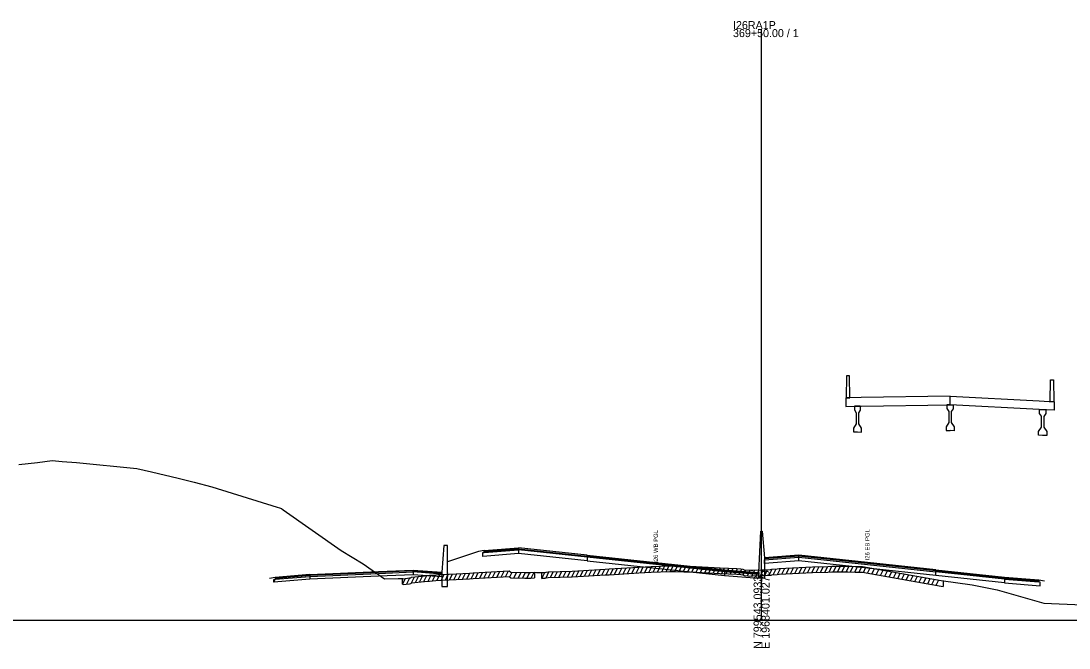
# Model space of a CAD drawing. Extents: x 1017 to 19997, y -1947 to 50737.
# Drawn here: x 14340.9 to 14707.6, y 19490.3 to 19709.6 of the extents above; entities that cross this region are included whole.
import ezdxf

# ---------------------------------------------------------------- set-up
doc = ezdxf.new("R2010")
doc.units = 0
for name, color, linetype in [('RD_GPK_XS_Cell', 7, 'Continuous'), ('RD_XS_Base', 7, 'Continuous'), ('RD_XS_ExGround', 7, 'Continuous'), ('RD_XS_ExPaveRet', 7, 'Continuous'), ('RD_XS_Greenside', 7, 'Continuous'), ('RD_XS_MedBWall', 7, 'Continuous'), ('RD_XS_Pave', 7, 'Continuous'), ('RD_XS_PaveOvlay', 7, 'Continuous'), ('RD_XS_TX_Notes', 7, 'Continuous')]:
    doc.layers.add(name, color=color, linetype=linetype)

msp = doc.modelspace()

# ---------------------------------------------------------------- linework, layer by layer
at = {"layer": 'RD_GPK_XS_Cell'}
for p, q in [((14600, 19500), (14600, 19706.8)), ((14000, 19500), (14600, 19500)), ((14600, 19500), (15200, 19500))]:
    msp.add_line(p, q, dxfattribs=at)
at = {"layer": 'RD_XS_Base'}
for points in [[(14502.5, 19523.7), (14503, 19523.74), (14515, 19524.69)], [(14502.5, 19522.36), (14502.5, 19523.7)], [(14515, 19523.35), (14502.5, 19522.36)], [(14515, 19524.69), (14515, 19523.35)], [(14539.05, 19520.77), (14515, 19523.35)], [(14539.05, 19522.11), (14539.05, 19520.77)], [(14539.05, 19520.77), (14563, 19518.21), (14587, 19515.63)], [(14601, 19519.84), (14601, 19521.18)], [(14613, 19520.78), (14601, 19519.84)], [(14613, 19520.78), (14613, 19522.12)], [(14660.95, 19515.64), (14637, 19518.21), (14613, 19520.78)], [(14478.1, 19515.94), (14466.05, 19515.41), (14441.95, 19514.37)], [(14478.1, 19516.94), (14478.1, 19515.94)], [(14488.14, 19515.18), (14478.1, 19515.94)], [(14488.14, 19516.18), (14488.14, 19515.18)], [(14490.14, 19516.65), (14490.14, 19515.31)], [(14599, 19516.03), (14587, 19516.97)], [(14587, 19516.97), (14587, 19515.63)], [(14587, 19515.63), (14599, 19514.69)], [(14599, 19514.69), (14599, 19516.03)], [(14660.95, 19515.64), (14660.95, 19516.98)], [(14685, 19513.06), (14660.95, 19515.64)], [(14429.41, 19513.31), (14429.91, 19514.36), (14441.95, 19515.37)], [(14429.41, 19514.31), (14429.91, 19514.36), (14441.95, 19515.37)], [(14441.95, 19514.37), (14429.41, 19513.31)], [(14429.41, 19513.31), (14429.41, 19514.31)], [(14441.95, 19515.37), (14441.95, 19514.37)], [(14685, 19514.4), (14685, 19513.06)], [(14697.5, 19513.4), (14697, 19513.44), (14685, 19514.4)], [(14685, 19513.06), (14697.5, 19512.06)], [(14697.5, 19512.06), (14697.5, 19513.4)]]:
    msp.add_lwpolyline(points, dxfattribs=at)
at = {"layer": 'RD_XS_ExGround'}
msp.add_lwpolyline([(14340.19, 19554.49), (14346.68, 19555.19), (14351.87, 19555.9), (14355.36, 19555.54), (14360.36, 19555.25), (14381.46, 19553.14), (14386.56, 19551.92), (14395.93, 19549.7), (14401.52, 19548.36), (14407.66, 19546.69), (14430.57, 19539.62), (14431.38, 19539.37), (14431.7, 19539.26), (14432.11, 19539.1), (14432.68, 19538.67), (14452.98, 19524.38), (14460.59, 19519.8), (14468.09, 19514.48), (14472.84, 19514.59), (14474.39, 19514.59), (14474.6, 19514.57), (14476.83, 19514.81), (14477.36, 19514.9), (14477.58, 19515.14), (14482.12, 19515.57), (14483.86, 19515.75), (14486.07, 19515.88), (14497.89, 19516.52), (14499.17, 19516.59), (14507.54, 19517.06), (14511.72, 19517.3), (14512.34, 19516.89), (14517.17, 19516.72), (14518.31, 19516.69), (14519.26, 19516.77), (14520.59, 19516.84), (14521.31, 19516.73), (14522.67, 19516.69), (14523.11, 19516.67), (14523.48, 19516.69), (14524.31, 19516.73), (14524.62, 19516.89), (14525.39, 19516.93), (14533.78, 19517.24), (14537.76, 19517.48), (14545.3, 19517.89), (14546.69, 19517.97), (14557.03, 19518.6), (14561.35, 19518.81), (14567.98, 19519.11), (14569.32, 19519.07), (14572.8, 19518.95), (14577.17, 19518.79), (14579.24, 19518.69), (14585.56, 19518.41), (14591.29, 19518.14), (14592.73, 19518.01), (14593.49, 19517.95), (14593.89, 19517.7), (14596.37, 19517.5), (14596.97, 19517.54), (14600, 19517.67), (14601.03, 19517.71), (14602.95, 19517.77), (14603.39, 19517.78), (14603.6, 19517.88), (14605.43, 19518.02), (14606.11, 19518.09), (14613.17, 19518.46), (14617.85, 19518.71), (14623.23, 19518.87), (14624.55, 19518.91), (14625.12, 19518.91), (14630.14, 19518.97), (14632.74, 19518.86), (14633.34, 19518.81), (14635.29, 19518.79), (14662.83, 19513.98), (14673.71, 19512.39), (14682.36, 19510.72), (14698.73, 19505.97), (14723.16, 19504.92)], dxfattribs=at)
at = {"layer": 'RD_XS_ExPaveRet'}
for p, q in [((14566.61, 19517.05), (14567.64, 19519.1)), ((14568.11, 19517.11), (14569.1, 19519.08)), ((14480.39, 19513.4), (14481.44, 19515.5)), ((14481.89, 19513.55), (14482.94, 19515.65)), ((14483.39, 19513.7), (14484.43, 19515.78)), ((14484.89, 19513.81), (14485.92, 19515.87)), ((14486.39, 19513.9), (14487.42, 19515.95)), ((14487.89, 19513.98), (14488.92, 19516.04)), ((14489.39, 19514.06), (14490.42, 19516.12)), ((14490.89, 19514.14), (14491.92, 19516.2)), ((14492.39, 19514.22), (14493.42, 19516.28)), ((14493.89, 19514.3), (14494.92, 19516.36)), ((14495.39, 19514.38), (14496.42, 19516.44)), ((14496.89, 19514.46), (14497.92, 19516.52)), ((14498.39, 19514.54), (14499.42, 19516.6)), ((14499.89, 19514.63), (14500.92, 19516.69)), ((14501.39, 19514.71), (14502.42, 19516.77)), ((14502.89, 19514.8), (14503.92, 19516.85)), ((14504.39, 19514.88), (14505.42, 19516.94)), ((14505.89, 19514.97), (14506.92, 19517.02)), ((14507.39, 19515.05), (14508.42, 19517.11)), ((14508.89, 19515.14), (14509.92, 19517.2)), ((14510.39, 19515.22), (14511.42, 19517.28)), ((14511.89, 19515.19), (14512.73, 19516.88)), ((14513.39, 19514.85), (14514.37, 19516.82)), ((14514.89, 19514.8), (14515.87, 19516.76)), ((14516.39, 19514.75), (14517.37, 19516.71)), ((14517.89, 19514.7), (14518.91, 19516.74)), ((14519.39, 19514.78), (14520.42, 19516.83)), ((14520.59, 19516.84), (14520.59, 19514.84)), ((14523.11, 19514.67), (14524.14, 19516.72)), ((14523.11, 19514.67), (14523.11, 19516.67)), ((14524.61, 19514.88), (14525.64, 19516.94)), ((14526.11, 19514.96), (14527.13, 19517)), ((14527.61, 19515.01), (14528.63, 19517.05)), ((14529.11, 19515.07), (14530.13, 19517.11)), ((14530.61, 19515.13), (14531.63, 19517.16)), ((14532.11, 19515.18), (14533.13, 19517.22)), ((14533.61, 19515.24), (14534.64, 19517.29)), ((14533.78, 19515.24), (14537.76, 19515.48)), ((14535.11, 19515.32), (14536.14, 19517.38)), ((14536.61, 19515.41), (14537.64, 19517.47)), ((14537.76, 19515.48), (14545.3, 19515.89)), ((14538.11, 19515.5), (14539.14, 19517.55)), ((14539.61, 19515.58), (14540.64, 19517.63)), ((14541.11, 19515.66), (14542.14, 19517.72)), ((14542.61, 19515.74), (14543.64, 19517.8)), ((14544.11, 19515.82), (14545.14, 19517.88)), ((14545.3, 19515.89), (14546.69, 19515.97)), ((14545.61, 19515.91), (14546.64, 19517.97)), ((14546.69, 19515.97), (14557.03, 19516.6)), ((14547.11, 19516), (14548.14, 19518.06)), ((14548.61, 19516.09), (14549.64, 19518.15)), ((14550.11, 19516.18), (14551.14, 19518.24)), ((14551.61, 19516.27), (14552.64, 19518.33)), ((14553.11, 19516.36), (14554.14, 19518.42)), ((14554.61, 19516.45), (14555.64, 19518.52)), ((14556.11, 19516.54), (14557.14, 19518.61)), ((14557.03, 19516.6), (14561.35, 19516.81)), ((14557.61, 19516.63), (14558.64, 19518.68)), ((14559.11, 19516.7), (14560.14, 19518.75)), ((14560.61, 19516.77), (14561.64, 19518.82)), ((14561.35, 19516.81), (14567.98, 19517.11)), ((14562.11, 19516.84), (14563.14, 19518.89)), ((14563.61, 19516.91), (14564.64, 19518.96)), ((14565.11, 19516.98), (14566.14, 19519.03)), ((14567.98, 19517.11), (14569.32, 19517.07)), ((14569.32, 19517.07), (14572.8, 19516.95)), ((14569.61, 19517.06), (14570.59, 19519.03)), ((14571.11, 19517.01), (14572.09, 19518.97)), ((14572.61, 19516.95), (14573.59, 19518.92)), ((14572.8, 19516.95), (14577.17, 19516.79)), ((14574.11, 19516.9), (14575.09, 19518.86)), ((14575.61, 19516.84), (14576.59, 19518.81)), ((14577.11, 19516.79), (14578.09, 19518.74)), ((14577.17, 19516.79), (14579.24, 19516.69)), ((14578.61, 19516.72), (14579.59, 19518.67)), ((14579.24, 19516.69), (14585.56, 19516.41)), ((14580.11, 19516.65), (14581.09, 19518.61)), ((14581.61, 19516.58), (14582.59, 19518.54)), ((14583.11, 19516.52), (14584.09, 19518.47)), ((14584.61, 19516.45), (14585.59, 19518.41)), ((14585.56, 19516.41), (14591.29, 19516.14)), ((14586.11, 19516.38), (14587.09, 19518.34)), ((14587.61, 19516.31), (14588.59, 19518.27)), ((14589.11, 19516.24), (14590.09, 19518.19)), ((14590.61, 19516.17), (14591.58, 19518.11)), ((14591.29, 19516.14), (14592.73, 19516.01)), ((14592.11, 19516.07), (14593.07, 19517.99)), ((14592.73, 19516.01), (14593.49, 19515.95)), ((14593.49, 19515.95), (14593.89, 19515.7)), ((14593.61, 19515.88), (14594.5, 19517.65)), ((14593.89, 19515.7), (14596.37, 19515.5)), ((14595.11, 19515.6), (14596.07, 19517.53)), ((14596.37, 19515.5), (14596.97, 19515.54)), ((14596.61, 19515.52), (14597.64, 19517.57)), ((14596.97, 19515.54), (14600, 19515.67)), ((14598.11, 19515.59), (14599.13, 19517.63)), ((14599.61, 19515.65), (14600.63, 19517.69)), ((14600, 19515.67), (14601.03, 19515.71)), ((14601.03, 19515.71), (14602.95, 19515.77)), ((14601.11, 19515.71), (14602.13, 19517.74)), ((14602.61, 19515.76), (14603.68, 19517.89)), ((14602.95, 19515.77), (14603.39, 19515.78)), ((14603.39, 19515.78), (14603.6, 19515.88)), ((14603.6, 19515.88), (14605.43, 19516.02)), ((14604.11, 19515.92), (14605.15, 19518)), ((14605.43, 19516.02), (14606.11, 19516.09)), ((14605.61, 19516.04), (14606.65, 19518.11)), ((14606.11, 19516.09), (14613.17, 19516.46)), ((14607.11, 19516.14), (14608.14, 19518.19)), ((14608.61, 19516.22), (14609.64, 19518.27)), ((14610.11, 19516.3), (14611.14, 19518.35)), ((14611.61, 19516.37), (14612.64, 19518.43)), ((14613.11, 19516.45), (14614.14, 19518.51)), ((14613.17, 19516.46), (14617.85, 19516.71)), ((14614.61, 19516.54), (14615.64, 19518.59)), ((14616.11, 19516.62), (14617.14, 19518.67)), ((14617.61, 19516.7), (14618.63, 19518.74)), ((14617.85, 19516.71), (14623.23, 19516.87)), ((14619.11, 19516.75), (14620.13, 19518.78)), ((14620.61, 19516.79), (14621.63, 19518.82)), ((14622.11, 19516.84), (14623.13, 19518.86)), ((14623.23, 19516.87), (14624.55, 19516.91)), ((14623.61, 19516.88), (14624.63, 19518.91)), ((14624.55, 19516.91), (14625.12, 19516.91)), ((14625.11, 19516.91), (14626.12, 19518.93)), ((14625.12, 19516.91), (14630.14, 19516.97)), ((14626.61, 19516.93), (14627.62, 19518.94)), ((14628.11, 19516.95), (14629.12, 19518.96)), ((14629.61, 19516.97), (14630.6, 19518.95)), ((14630.14, 19516.97), (14632.74, 19516.86)), ((14631.11, 19516.93), (14632.09, 19518.89)), ((14632.61, 19516.87), (14633.58, 19518.81)), ((14632.74, 19516.86), (14633.34, 19516.81)), ((14633.34, 19516.81), (14635.29, 19516.79)), ((14634.11, 19516.8), (14635.11, 19518.79)), ((14635.29, 19516.79), (14662.83, 19511.98)), ((14635.61, 19516.73), (14636.53, 19518.57)), ((14637.11, 19516.47), (14638.03, 19518.31)), ((14638.61, 19516.21), (14639.53, 19518.05)), ((14640.11, 19515.94), (14641.03, 19517.78)), ((14641.61, 19515.68), (14642.53, 19517.52)), ((14643.11, 19515.42), (14644.03, 19517.26)), ((14644.61, 19515.16), (14645.53, 19517)), ((14646.11, 19514.9), (14647.03, 19516.74)), ((14647.61, 19514.63), (14648.53, 19516.47)), ((14649.11, 19514.37), (14650.03, 19516.21)), ((14650.61, 19514.11), (14651.53, 19515.95)), ((14652.11, 19513.85), (14653.03, 19515.69)), ((14653.61, 19513.59), (14654.53, 19515.43)), ((14474.39, 19512.59), (14475.42, 19514.66)), ((14474.39, 19512.59), (14474.39, 19514.59)), ((14474.39, 19512.59), (14474.6, 19512.57)), ((14474.6, 19512.57), (14476.83, 19512.81)), ((14475.89, 19512.71), (14476.95, 19514.83)), ((14476.83, 19512.81), (14477.36, 19512.9)), ((14477.36, 19512.9), (14477.58, 19513.14)), ((14477.39, 19512.92), (14478.54, 19515.23)), ((14477.58, 19513.14), (14482.12, 19513.57)), ((14478.89, 19513.26), (14479.94, 19515.36)), ((14482.12, 19513.57), (14483.86, 19513.75)), ((14483.86, 19513.75), (14486.07, 19513.88)), ((14486.07, 19513.88), (14497.89, 19514.52)), ((14497.89, 19514.52), (14499.17, 19514.59)), ((14499.17, 19514.59), (14507.54, 19515.06)), ((14507.54, 19515.06), (14511.72, 19515.3)), ((14511.72, 19515.3), (14512.34, 19514.89)), ((14512.34, 19514.89), (14517.17, 19514.72)), ((14517.17, 19514.72), (14518.31, 19514.69)), ((14518.31, 19514.69), (14519.26, 19514.77)), ((14519.26, 19514.77), (14520.59, 19514.84)), ((14523.11, 19514.67), (14523.48, 19514.69)), ((14523.48, 19514.69), (14524.31, 19514.73)), ((14524.31, 19514.73), (14524.62, 19514.89)), ((14524.62, 19514.89), (14525.39, 19514.93)), ((14525.39, 19514.93), (14533.78, 19515.24)), ((14655.11, 19513.32), (14656.03, 19515.16)), ((14656.61, 19513.06), (14657.53, 19514.9)), ((14658.11, 19512.8), (14659.03, 19514.64)), ((14659.61, 19512.54), (14660.53, 19514.38)), ((14661.11, 19512.28), (14662.03, 19514.11)), ((14662.83, 19511.98), (14663.52, 19511.88)), ((14663.52, 19513.88), (14663.52, 19511.88))]:
    msp.add_line(p, q, dxfattribs=at)
at = {"layer": 'RD_XS_Greenside'}
for points in [[(14501, 19524.09), (14490.14, 19520.47)], [(14503, 19524.41), (14501, 19524.09)], [(14429.91, 19514.99), (14427.9, 19514.66)], [(14697, 19514.11), (14699, 19513.78)]]:
    msp.add_lwpolyline(points, dxfattribs=at)
at = {"layer": 'RD_XS_MedBWall'}
for points in [[(14599, 19516.69), (14599.75, 19531.18), (14600.25, 19531.18), (14601, 19521.84)], [(14490.14, 19526.16), (14488.89, 19526.16), (14488.14, 19516.82)], [(14490.14, 19511.86), (14490.14, 19526.16)], [(14601, 19521.84), (14601, 19514.69)], [(14488.14, 19516.82), (14488.14, 19511.86)], [(14599, 19514.69), (14599, 19516.69)], [(14488.14, 19511.86), (14490.14, 19511.86)], [(14601, 19514.69), (14599, 19514.69)]]:
    msp.add_lwpolyline(points, dxfattribs=at)
at = {"layer": 'RD_XS_Pave'}
for points in [[(14515, 19524.69), (14503, 19523.74)], [(14503, 19523.74), (14503, 19524.08)], [(14515, 19525.03), (14539.05, 19522.45)], [(14515, 19524.69), (14515, 19525.03)], [(14539.05, 19522.11), (14515, 19524.69)], [(14539.05, 19522.45), (14539.05, 19522.11)], [(14587, 19516.97), (14563, 19519.55), (14539.05, 19522.11)], [(14613, 19522.46), (14601, 19521.52)], [(14601, 19521.18), (14613, 19522.12)], [(14601, 19521.52), (14601, 19521.18)], [(14613, 19522.12), (14613, 19522.46)], [(14660.95, 19517.32), (14637, 19519.89), (14613, 19522.46)], [(14613, 19522.12), (14637, 19519.55), (14660.95, 19516.98)], [(14441.95, 19515.68), (14429.91, 19514.68)], [(14478.1, 19517.26), (14466.05, 19516.73), (14441.95, 19515.68)], [(14441.95, 19515.37), (14466.05, 19516.41), (14478.1, 19516.94)], [(14441.95, 19515.68), (14441.95, 19515.37)], [(14478.1, 19516.94), (14478.1, 19517.26)], [(14478.1, 19517.26), (14488.14, 19516.5)], [(14488.14, 19516.18), (14478.1, 19516.94)], [(14488.14, 19516.5), (14488.14, 19516.18)], [(14488.14, 19516.5), (14488.14, 19516.18)], [(14490.14, 19516.65), (14490.14, 19516.99)], [(14587, 19517.31), (14587, 19516.97)], [(14587, 19517.31), (14599, 19516.37)], [(14599, 19516.37), (14599, 19516.03)], [(14660.95, 19517.32), (14685, 19514.74)], [(14660.95, 19516.98), (14660.95, 19517.32)], [(14685, 19514.4), (14660.95, 19516.98)], [(14429.91, 19514.36), (14441.95, 19515.37)], [(14429.91, 19514.68), (14429.91, 19514.36)], [(14685, 19514.74), (14685, 19514.4)], [(14685, 19514.4), (14697, 19513.44)], [(14697, 19513.44), (14697, 19513.78)]]:
    msp.add_lwpolyline(points, dxfattribs=at)
at = {"layer": 'RD_XS_PaveOvlay'}
for points in [[(14630.9, 19577.86), (14630.79, 19585.48), (14629.71, 19585.5), (14629.6, 19577.84)], [(14700.98, 19576.54), (14701.08, 19584.17), (14702.16, 19584.14), (14702.27, 19576.47)], [(14665.94, 19578.36), (14634.79, 19577.91), (14629.49, 19577.84)], [(14629.49, 19577.84), (14629.49, 19574.84)], [(14629.6, 19577.84), (14630.9, 19577.86)], [(14665.94, 19575.36), (14665.94, 19578.36)], [(14665.94, 19578.36), (14697.08, 19576.77), (14702.38, 19576.46)], [(14629.49, 19574.84), (14634.79, 19574.91), (14665.94, 19575.36)], [(14634.63, 19574.91), (14633.55, 19574.89), (14632.47, 19574.88)], [(14632.47, 19574.88), (14632.47, 19573.58)], [(14634.63, 19573.54), (14634.63, 19574.91)], [(14665.94, 19575.36), (14664.86, 19575.34)], [(14664.86, 19575.34), (14664.86, 19574.04)], [(14665.94, 19575.36), (14667.02, 19575.3)], [(14702.38, 19573.46), (14697.08, 19573.77), (14665.94, 19575.36)], [(14667.02, 19575.3), (14667.02, 19574)], [(14702.27, 19576.47), (14700.98, 19576.54)], [(14702.38, 19576.46), (14702.38, 19573.46)], [(14632.47, 19573.58), (14633.12, 19572.57)], [(14633.12, 19572.57), (14633.12, 19568.74)], [(14633.98, 19572.55), (14634.63, 19573.54)], [(14633.98, 19568.72), (14633.98, 19572.55)], [(14664.86, 19574.04), (14665.5, 19573.03)], [(14665.5, 19573.03), (14665.5, 19569.2)], [(14667.02, 19574), (14666.37, 19573.01)], [(14666.37, 19573.01), (14666.37, 19569.18)], [(14697.24, 19573.76), (14698.33, 19573.7), (14699.41, 19573.63)], [(14697.24, 19572.39), (14697.24, 19573.76)], [(14697.89, 19571.37), (14697.24, 19572.39)], [(14697.89, 19567.54), (14697.89, 19571.37)], [(14699.41, 19572.33), (14698.76, 19571.35)], [(14698.76, 19571.35), (14698.76, 19567.52)], [(14699.41, 19573.63), (14699.41, 19572.33)], [(14633.12, 19568.74), (14632.14, 19567.25)], [(14632.14, 19567.25), (14632.14, 19565.92)], [(14634.96, 19567.2), (14633.98, 19568.72)], [(14634.96, 19565.87), (14634.96, 19567.2)], [(14665.5, 19569.2), (14664.53, 19567.71)], [(14664.53, 19567.71), (14664.53, 19566.38)], [(14666.37, 19569.18), (14667.34, 19567.66)], [(14667.34, 19567.66), (14667.34, 19566.33)], [(14696.92, 19566.07), (14697.89, 19567.54)], [(14698.76, 19567.52), (14699.73, 19565.99)], [(14632.14, 19565.92), (14633.55, 19565.89), (14634.96, 19565.87)], [(14664.53, 19566.38), (14665.94, 19566.36)], [(14667.34, 19566.33), (14665.94, 19566.36)], [(14696.92, 19564.73), (14696.92, 19566.07)], [(14699.73, 19564.66), (14698.33, 19564.7), (14696.92, 19564.73)], [(14699.73, 19565.99), (14699.73, 19564.66)], [(14503, 19524.41), (14515, 19525.37)], [(14515, 19525.03), (14503, 19524.08)], [(14503, 19524.08), (14503, 19524.41)], [(14515, 19525.37), (14515, 19525.03)], [(14539.05, 19522.79), (14515, 19525.37)], [(14539.05, 19522.79), (14563, 19520.22), (14587, 19517.65)], [(14539.05, 19522.45), (14539.05, 19522.79)], [(14613, 19522.8), (14601, 19521.84)], [(14613, 19522.46), (14613, 19522.8)], [(14660.95, 19517.65), (14637, 19520.22), (14613, 19522.8)], [(14587, 19517.31), (14563, 19519.89), (14539.05, 19522.45)], [(14601, 19521.84), (14601, 19521.52)], [(14441.95, 19516), (14429.91, 19514.99)], [(14441.95, 19516), (14466.05, 19517.05), (14478.1, 19517.58)], [(14441.95, 19515.68), (14441.95, 19516)], [(14478.1, 19517.58), (14478.1, 19517.26)], [(14478.1, 19517.58), (14488.14, 19516.82)], [(14488.14, 19516.82), (14488.14, 19516.5)], [(14488.14, 19516.82), (14488.14, 19516.5)], [(14490.14, 19516.99), (14490.14, 19517.33)], [(14587, 19517.65), (14587, 19517.31)], [(14587, 19517.65), (14599, 19516.69)], [(14599, 19516.69), (14599, 19516.37)], [(14660.95, 19517.65), (14685, 19515.07)], [(14660.95, 19517.32), (14660.95, 19517.65)], [(14429.91, 19514.99), (14429.91, 19514.68)], [(14685, 19515.07), (14697, 19514.11)], [(14685, 19514.74), (14685, 19515.07)], [(14697, 19513.78), (14685, 19514.74)], [(14697, 19514.11), (14697, 19513.78)]]:
    msp.add_lwpolyline(points, dxfattribs=at)

# ---------------------------------------------------------------- texts
at = {"layer": 'RD_GPK_XS_Cell'}
for s, p in [('369+50.00 / 1', (14590, 19704)), ('I26RA1P', (14590, 19706.8))]:
    msp.add_text(s, height=2.8, dxfattribs=at).set_placement(p)
for s, p in [('N 799543.0933', (14600, 19490)), ('E 1968401.0270', (14602.8, 19490))]:
    msp.add_text(s, height=2.8, rotation=90, dxfattribs=at).set_placement(p)
at = {"layer": 'RD_XS_TX_Notes'}
for s, p in [('I26 WB PGL', (14563.75, 19520.09)), ('I26 EB PGL', (14637.75, 19520.95))]:
    msp.add_text(s, height=1.5, rotation=90, dxfattribs=at).set_placement(p)

doc.saveas('drawing.dxf')
